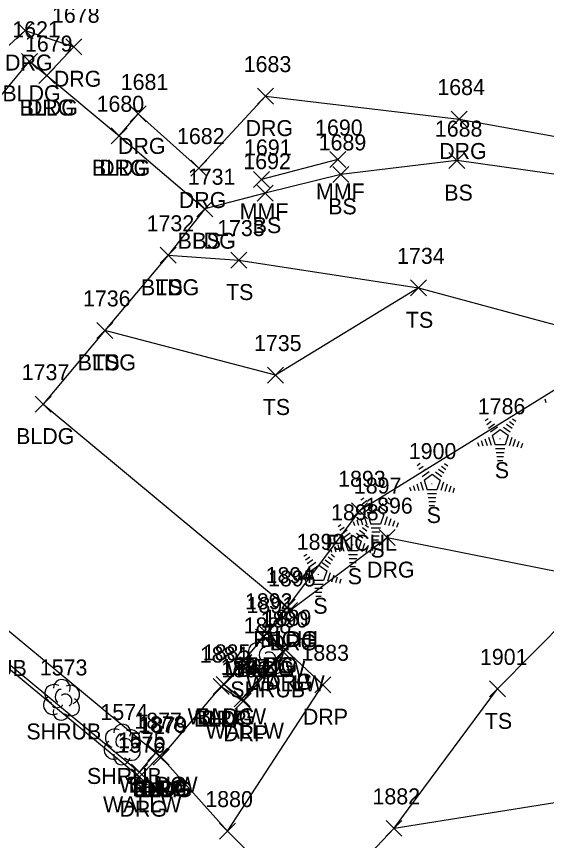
# Model space of a CAD drawing. Extents: x 1505656 to 1508446, y 700805 to 703031.
# Drawn here: x 1506456 to 1506522.3, y 702094.5 to 702197.6 of the extents above; entities that cross this region are included whole.
import ezdxf

# ---------------------------------------------------------------- set-up
doc = ezdxf.new("R2010")
doc.units = 0
for name, color, linetype in [('L_A', 7, 'Continuous'), ('L_I', 7, 'Continuous'), ('L_TIC', 7, 'Continuous'), ('LBC', 7, 'Continuous'), ('LDEFAULT', 7, 'Continuous'), ('LELB', 7, 'Continuous'), ('LFNC', 7, 'Continuous'), ('LSH', 7, 'Continuous'), ('LTC', 7, 'Continuous'), ('LW', 7, 'Continuous'), ('R_A', 7, 'Continuous'), ('R_I', 7, 'Continuous'), ('R_TIC', 7, 'Continuous'), ('RDG', 7, 'Continuous'), ('RDP', 7, 'Continuous')]:
    doc.layers.add(name, color=color, linetype=linetype)

msp = doc.modelspace()

# ---------------------------------------------------------------- linework, layer by layer
at = {"layer": 'L_TIC'}
for points in [[(1506456.68, 702190.96), (1506458.68, 702192.96)], [(1506458.68, 702190.96), (1506456.68, 702192.96)], [(1506458.85, 702189.18), (1506460.85, 702191.18)], [(1506460.85, 702189.18), (1506458.85, 702191.18)], [(1506467.89, 702181.65), (1506469.89, 702183.65)], [(1506469.89, 702181.65), (1506467.89, 702183.65)], [(1506495.22, 702178.68), (1506497.22, 702180.68)], [(1506497.22, 702178.68), (1506495.22, 702180.68)], [(1506510.11, 702178.54), (1506512.11, 702180.54)], [(1506512.11, 702178.54), (1506510.11, 702180.54)], [(1506495.59, 702176.82), (1506497.59, 702178.82)], [(1506497.59, 702176.82), (1506495.59, 702178.82)], [(1506485.67, 702176.19), (1506487.67, 702178.19)], [(1506487.67, 702176.19), (1506485.67, 702178.19)], [(1506486.15, 702174.47), (1506488.15, 702176.47)], [(1506488.15, 702174.47), (1506486.15, 702176.47)], [(1506478.6, 702172.52), (1506480.6, 702174.52)], [(1506480.6, 702172.52), (1506478.6, 702174.52)], [(1506478.6, 702172.52), (1506480.6, 702174.52)], [(1506480.6, 702172.52), (1506478.6, 702174.52)], [(1506474.02, 702166.7), (1506476.02, 702168.7)], [(1506476.02, 702166.7), (1506474.02, 702168.7)], [(1506474.02, 702166.7), (1506476.02, 702168.7)], [(1506476.02, 702166.7), (1506474.02, 702168.7)], [(1506482.84, 702166.1), (1506484.84, 702168.1)], [(1506484.84, 702166.1), (1506482.84, 702168.1)], [(1506505.34, 702162.63), (1506507.34, 702164.63)], [(1506507.34, 702162.63), (1506505.34, 702164.63)], [(1506505.34, 702162.63), (1506507.34, 702164.63)], [(1506507.34, 702162.63), (1506505.34, 702164.63)], [(1506466.11, 702157.3), (1506468.11, 702159.3)], [(1506468.11, 702157.3), (1506466.11, 702159.3)], [(1506466.11, 702157.3), (1506468.11, 702159.3)], [(1506468.11, 702157.3), (1506466.11, 702159.3)], [(1506487.44, 702151.72), (1506489.44, 702153.72)], [(1506489.44, 702151.72), (1506487.44, 702153.72)], [(1506458.39, 702148.08), (1506460.39, 702150.08)], [(1506460.39, 702148.08), (1506458.39, 702150.08)], [(1506497.96, 702134.74), (1506499.96, 702136.74)], [(1506499.96, 702134.74), (1506497.96, 702136.74)], [(1506488.89, 702122.69), (1506490.89, 702124.69)], [(1506490.89, 702122.69), (1506488.89, 702124.69)], [(1506488.89, 702122.69), (1506490.89, 702124.69)], [(1506490.89, 702122.69), (1506488.89, 702124.69)], [(1506488.89, 702122.69), (1506490.89, 702124.69)], [(1506490.89, 702122.69), (1506488.89, 702124.69)], [(1506485.94, 702118.95), (1506487.94, 702120.95)], [(1506487.94, 702118.95), (1506485.94, 702120.95)], [(1506485.94, 702118.95), (1506487.94, 702120.95)], [(1506487.94, 702118.95), (1506485.94, 702120.95)], [(1506486.3, 702119.42), (1506488.3, 702121.42)], [(1506488.3, 702119.42), (1506486.3, 702121.42)], [(1506488.36, 702117.14), (1506490.36, 702119.14)], [(1506490.36, 702117.14), (1506488.36, 702119.14)], [(1506480.66, 702112.75), (1506482.66, 702114.75)], [(1506482.66, 702112.75), (1506480.66, 702114.75)], [(1506481.03, 702113.03), (1506483.03, 702115.03)], [(1506483.03, 702113.03), (1506481.03, 702115.03)], [(1506481.03, 702113.03), (1506483.03, 702115.03)], [(1506483.03, 702113.03), (1506481.03, 702115.03)], [(1506515.21, 702112.46), (1506517.21, 702114.46)], [(1506517.21, 702112.46), (1506515.21, 702114.46)], [(1506483.27, 702111.22), (1506485.27, 702113.22)], [(1506485.27, 702111.22), (1506483.27, 702113.22)], [(1506472.47, 702104.48), (1506474.47, 702106.48)], [(1506474.47, 702104.48), (1506472.47, 702106.48)], [(1506472.47, 702104.48), (1506474.47, 702106.48)], [(1506474.47, 702104.48), (1506472.47, 702106.48)], [(1506472.94, 702104.04), (1506474.94, 702106.04)], [(1506474.94, 702104.04), (1506472.94, 702106.04)], [(1506473.14, 702103.91), (1506475.14, 702105.91)], [(1506475.14, 702103.91), (1506473.14, 702105.91)], [(1506470.44, 702102.04), (1506472.44, 702104.04)], [(1506472.44, 702102.04), (1506470.44, 702104.04)], [(1506502.26, 702095.02), (1506504.26, 702097.02)], [(1506504.26, 702095.02), (1506502.26, 702097.02)], [(1506502.26, 702095.02), (1506504.26, 702097.02)], [(1506504.26, 702095.02), (1506502.26, 702097.02)], [(1506481.44, 702094.68), (1506483.44, 702096.68)], [(1506483.44, 702094.68), (1506481.44, 702096.68)]]:
    msp.add_lwpolyline(points, dxfattribs=at)
at = {"layer": 'LBC'}
for points in [[(1506431.32, 702140.3), (1506428.82, 702142.37), (1506428.58, 702142.57), (1506422.28, 702147.82), (1506421.54, 702148.47), (1506426.18, 702153.99), (1506442.73, 702173.88), (1506444.67, 702176.23), (1506446.52, 702178.57), (1506457.68, 702191.96), (1506459.85, 702190.18), (1506468.89, 702182.65), (1506479.6, 702173.52), (1506475.02, 702167.7), (1506467.11, 702158.3), (1506459.39, 702149.08), (1506489.89, 702123.69)], [(1506431.32, 702140.3), (1506431.49, 702140.2), (1506431.75, 702139.95), (1506433.84, 702138.25), (1506443.36, 702130.41), (1506473.47, 702105.48), (1506473.94, 702105.04), (1506474.14, 702104.91), (1506481.66, 702113.75), (1506482.03, 702114.03), (1506486.94, 702119.95), (1506487.3, 702120.42), (1506489.89, 702123.69)]]:
    msp.add_lwpolyline(points, dxfattribs=at)
at = {"layer": 'LDEFAULT'}
msp.add_lwpolyline([(1506496.22, 702179.68), (1506486.67, 702177.19)], dxfattribs=at)
at = {"layer": 'LELB'}
for points in [[(1506556.29, 702175.85), (1506534.5, 702176.25), (1506511.11, 702179.54), (1506496.59, 702177.82), (1506487.15, 702175.47), (1506479.6, 702173.52)], [(1506475.02, 702167.7), (1506483.84, 702167.1), (1506506.34, 702163.63), (1506532.55, 702156.53), (1506551.97, 702153.36), (1506567.46, 702151.53), (1506560.53, 702144.33), (1506548.31, 702144.47), (1506545.56, 702127.59), (1506538.1, 702119.12)], [(1506506.34, 702163.63), (1506488.44, 702152.72), (1506467.11, 702158.3)], [(1506482.44, 702095.68), (1506492.98, 702085.16), (1506503.26, 702096.02), (1506516.21, 702113.46), (1506529.58, 702126.97)], [(1506503.26, 702096.02), (1506531.48, 702100.54), (1506543.4, 702101.89)]]:
    msp.add_lwpolyline(points, dxfattribs=at)
at = {"layer": 'LFNC'}
msp.add_lwpolyline([(1506582.69, 702187.17), (1506560.83, 702173.24), (1506532.55, 702156.53), (1506498.96, 702135.74), (1506489.89, 702123.69)], dxfattribs=at)
at = {"layer": 'LSH'}
for p, q in [((1506487.15, 702117.4), (1506487.15, 702117.4)), ((1506487.15, 702117.4), (1506487.15, 702117.4)), ((1506461.65, 702112.14), (1506461.65, 702112.14)), ((1506461.65, 702112.14), (1506461.65, 702112.14)), ((1506469.23, 702106.57), (1506469.23, 702106.57)), ((1506469.23, 702106.57), (1506469.23, 702106.57))]:
    msp.add_line(p, q, dxfattribs=at)
for centre in [(1506487.2, 702118.84), (1506461.7, 702113.58), (1506469.28, 702108)]:
    msp.add_arc(centre, 1.05, 335.5272, 180.9563, dxfattribs=at)
for centre, major_axis, ratio, start_param, end_param in [((1506486.36, 702118.07), (1.21, -0.51), 0.895232, 1.570796, 4.712389), ((1506486.94, 702117.86), (-0.208, -0.792), 0.645439, 3.141593, 6.283185), ((1506488.19, 702117.99), (-1.14, -0.48), 0.949671, 1.570796, 4.712389), ((1506486.07, 702116.69), (0.58, -1.04), 0.959034, 3.141593, 6.283185), ((1506487.65, 702117.24), (-0.5, 0.667), 0.989748, 3.141593, 6.283185), ((1506488.15, 702116.57), (-1.09, 0.79), 0.841452, 1.570796, 4.712389), ((1506486.69, 702116.65), (-0.625, -0.083), 0.423636, 0, 3.141593), ((1506487.15, 702115.9), (0.26, 1.06), 0.942809, 1.570796, 4.712389), ((1506460.86, 702112.81), (1.21, -0.51), 0.895232, 1.570796, 4.712389), ((1506461.44, 702112.6), (-0.208, -0.792), 0.645439, 3.141593, 6.283185), ((1506462.69, 702112.73), (-1.14, -0.48), 0.949671, 1.570796, 4.712389), ((1506460.57, 702111.43), (0.58, -1.04), 0.959034, 3.141593, 6.283185), ((1506462.15, 702111.98), (-0.5, 0.667), 0.989748, 3.141593, 6.283185), ((1506461.19, 702111.39), (-0.625, -0.083), 0.423636, 0, 3.141593), ((1506462.65, 702111.31), (-1.09, 0.79), 0.841452, 1.570796, 4.712389), ((1506461.65, 702110.64), (0.26, 1.06), 0.942809, 1.570796, 4.712389), ((1506468.44, 702107.24), (1.21, -0.51), 0.895232, 1.570796, 4.712389), ((1506470.27, 702107.15), (-1.14, -0.48), 0.949671, 1.570796, 4.712389), ((1506469.02, 702107.03), (-0.208, -0.792), 0.645439, 3.141593, 6.283185), ((1506469.73, 702106.4), (-0.5, 0.667), 0.989748, 3.141593, 6.283185), ((1506468.15, 702105.86), (0.58, -1.04), 0.959034, 3.141593, 6.283185), ((1506470.23, 702105.74), (-1.09, 0.79), 0.841452, 1.570796, 4.712389), ((1506469.23, 702105.07), (0.26, 1.06), 0.942809, 1.570796, 4.712389), ((1506468.77, 702105.82), (-0.625, -0.083), 0.423636, 0, 3.141593)]:
    msp.add_ellipse(centre, major_axis=major_axis, ratio=ratio, start_param=start_param, end_param=end_param, dxfattribs=at)
at = {"layer": 'LTC'}
for p, q in [((1506522.12, 702149.74), (1506522.27, 702149.27)), ((1506514.68, 702147.02), (1506515.04, 702147.28)), ((1506514.89, 702146.55), (1506515.42, 702146.94)), ((1506515.1, 702146.09), (1506515.81, 702146.6)), ((1506517.34, 702146.56), (1506518.02, 702146.07)), ((1506517.71, 702146.91), (1506518.26, 702146.51)), ((1506518.08, 702147.26), (1506518.5, 702146.96)), ((1506515.31, 702145.62), (1506516.19, 702146.26)), ((1506515.54, 702145.17), (1506516.55, 702145.9)), ((1506516.55, 702145.9), (1506517.55, 702145.18)), ((1506516.97, 702146.22), (1506517.78, 702145.63)), ((1506513.72, 702144.3), (1506513.87, 702143.83)), ((1506514.17, 702144.52), (1506514.38, 702143.86)), ((1506514.63, 702144.73), (1506514.9, 702143.9)), ((1506515.08, 702144.95), (1506515.41, 702143.93)), ((1506515.54, 702145.17), (1506515.92, 702143.97)), ((1506517.55, 702145.18), (1506517.15, 702143.97)), ((1506517.98, 702144.91), (1506517.65, 702143.87)), ((1506518.43, 702144.66), (1506518.14, 702143.77)), ((1506518.87, 702144.41), (1506518.64, 702143.68)), ((1506517.15, 702143.97), (1506515.92, 702143.97)), ((1506517.12, 702143.47), (1506515.97, 702143.47)), ((1506519.32, 702144.16), (1506519.13, 702143.58)), ((1506517.03, 702142.97), (1506516.04, 702142.97)), ((1506516.95, 702142.47), (1506516.12, 702142.47)), ((1506506.16, 702141.42), (1506506.52, 702141.68)), ((1506506.37, 702140.95), (1506506.9, 702141.34)), ((1506509.19, 702141.31), (1506509.74, 702140.91)), ((1506509.56, 702141.66), (1506509.98, 702141.35)), ((1506516.86, 702141.97), (1506516.19, 702141.97)), ((1506506.58, 702140.49), (1506507.28, 702141)), ((1506506.79, 702140.02), (1506507.67, 702140.66)), ((1506507.02, 702139.57), (1506508.03, 702140.3)), ((1506508.03, 702140.3), (1506509.02, 702139.58)), ((1506508.45, 702140.61), (1506509.26, 702140.02)), ((1506508.82, 702140.96), (1506509.5, 702140.47)), ((1506506.11, 702139.13), (1506506.38, 702138.29)), ((1506506.56, 702139.35), (1506506.89, 702138.33)), ((1506507.02, 702139.57), (1506507.4, 702138.37)), ((1506509.02, 702139.58), (1506508.63, 702138.37)), ((1506509.46, 702139.3), (1506509.12, 702138.26)), ((1506505.19, 702138.7), (1506505.35, 702138.23)), ((1506505.65, 702138.91), (1506505.86, 702138.26)), ((1506508.63, 702138.37), (1506507.4, 702138.37)), ((1506509.91, 702139.05), (1506509.62, 702138.17)), ((1506510.35, 702138.8), (1506510.11, 702138.07)), ((1506510.79, 702138.55), (1506510.61, 702137.98)), ((1506499.12, 702137.1), (1506499.48, 702137.36)), ((1506502.52, 702137.34), (1506502.94, 702137.04)), ((1506508.59, 702137.87), (1506507.45, 702137.87)), ((1506508.51, 702137.37), (1506507.52, 702137.37)), ((1506499.33, 702136.63), (1506499.86, 702137.02)), ((1506499.54, 702136.17), (1506500.25, 702136.68)), ((1506499.75, 702135.7), (1506500.63, 702136.34)), ((1506501.41, 702136.3), (1506502.22, 702135.71)), ((1506501.78, 702136.64), (1506502.46, 702136.15)), ((1506502.15, 702136.99), (1506502.7, 702136.59)), ((1506508.43, 702136.87), (1506507.6, 702136.87)), ((1506508.34, 702136.37), (1506507.67, 702136.37)), ((1506499.52, 702135.03), (1506499.85, 702134.01)), ((1506499.98, 702135.25), (1506500.99, 702135.98)), ((1506499.98, 702135.25), (1506500.36, 702134.05)), ((1506500.99, 702135.98), (1506501.99, 702135.26)), ((1506501.99, 702135.26), (1506501.59, 702134.05)), ((1506496.27, 702133.76), (1506496.63, 702134.02)), ((1506498.16, 702134.38), (1506498.31, 702133.91)), ((1506498.61, 702134.6), (1506498.82, 702133.94)), ((1506499.07, 702134.81), (1506499.34, 702133.98)), ((1506499.67, 702134), (1506500.09, 702133.7)), ((1506501.59, 702134.05), (1506500.36, 702134.05)), ((1506502.42, 702134.99), (1506502.09, 702133.95)), ((1506502.87, 702134.74), (1506502.58, 702133.85)), ((1506503.31, 702134.49), (1506503.08, 702133.76)), ((1506503.76, 702134.24), (1506503.57, 702133.66)), ((1506496.48, 702133.3), (1506497.01, 702133.68)), ((1506496.69, 702132.83), (1506497.4, 702133.34)), ((1506496.9, 702132.36), (1506497.78, 702133)), ((1506498.56, 702132.96), (1506499.37, 702132.37)), ((1506498.93, 702133.3), (1506499.61, 702132.81)), ((1506499.3, 702133.65), (1506499.85, 702133.25)), ((1506501.56, 702133.55), (1506500.41, 702133.55)), ((1506501.47, 702133.05), (1506500.48, 702133.05)), ((1506497.13, 702131.91), (1506498.14, 702132.64)), ((1506497.13, 702131.91), (1506497.52, 702130.72)), ((1506498.14, 702132.64), (1506499.14, 702131.92)), ((1506499.14, 702131.92), (1506498.75, 702130.72)), ((1506501.39, 702132.55), (1506500.56, 702132.55)), ((1506501.3, 702132.05), (1506500.63, 702132.05)), ((1506495.31, 702131.04), (1506495.46, 702130.57)), ((1506495.76, 702131.26), (1506495.97, 702130.61)), ((1506496.22, 702131.47), (1506496.49, 702130.64)), ((1506496.67, 702131.69), (1506497, 702130.67)), ((1506499.57, 702131.65), (1506499.24, 702130.61)), ((1506500.02, 702131.4), (1506499.73, 702130.51)), ((1506500.46, 702131.15), (1506500.23, 702130.42)), ((1506500.91, 702130.9), (1506500.72, 702130.32)), ((1506491.98, 702130.07), (1506492.34, 702130.33)), ((1506492.19, 702129.6), (1506492.72, 702129.99)), ((1506495.01, 702129.96), (1506495.56, 702129.56)), ((1506495.38, 702130.31), (1506495.8, 702130)), ((1506498.75, 702130.72), (1506497.52, 702130.72)), ((1506498.71, 702130.22), (1506497.56, 702130.22)), ((1506492.4, 702129.14), (1506493.11, 702129.65)), ((1506492.61, 702128.67), (1506493.49, 702129.31)), ((1506492.84, 702128.22), (1506493.85, 702128.95)), ((1506493.85, 702128.95), (1506494.85, 702128.23)), ((1506494.27, 702129.26), (1506495.08, 702128.68)), ((1506494.64, 702129.61), (1506495.32, 702129.12)), ((1506498.62, 702129.72), (1506497.64, 702129.72)), ((1506498.54, 702129.22), (1506497.71, 702129.22)), ((1506492.38, 702128), (1506492.71, 702126.98)), ((1506492.84, 702128.22), (1506493.22, 702127.02)), ((1506494.85, 702128.23), (1506494.46, 702127.02)), ((1506495.28, 702127.96), (1506494.95, 702126.92)), ((1506498.46, 702128.72), (1506497.78, 702128.72)), ((1506491.02, 702127.35), (1506491.17, 702126.88)), ((1506491.47, 702127.56), (1506491.68, 702126.91)), ((1506491.93, 702127.78), (1506492.2, 702126.95)), ((1506494.46, 702127.02), (1506493.22, 702127.02)), ((1506495.73, 702127.7), (1506495.44, 702126.82)), ((1506496.17, 702127.45), (1506495.94, 702126.73)), ((1506496.62, 702127.2), (1506496.43, 702126.63)), ((1506494.42, 702126.52), (1506493.27, 702126.52)), ((1506494.33, 702126.02), (1506493.34, 702126.02)), ((1506494.25, 702125.52), (1506493.42, 702125.52)), ((1506494.17, 702125.02), (1506493.49, 702125.02))]:
    msp.add_line(p, q, dxfattribs=at)
at = {"layer": 'LW'}
for points in [[(1506441.36, 702127.95), (1506471.44, 702103.04), (1506473.47, 702105.48)], [(1506482.03, 702114.03), (1506484.27, 702112.22), (1506489.36, 702118.14), (1506486.94, 702119.95)]]:
    msp.add_lwpolyline(points, dxfattribs=at)
at = {"layer": 'R_TIC'}
for points in [[(1506456.12, 702194.81), (1506458.12, 702196.81)], [(1506458.12, 702194.81), (1506456.12, 702196.81)], [(1506462.22, 702192.78), (1506464.22, 702194.78)], [(1506464.22, 702192.78), (1506462.22, 702194.78)], [(1506458.85, 702189.18), (1506460.85, 702191.18)], [(1506460.85, 702189.18), (1506458.85, 702191.18)], [(1506486.2, 702186.61), (1506488.2, 702188.61)], [(1506488.2, 702186.61), (1506486.2, 702188.61)], [(1506470.26, 702184.38), (1506472.26, 702186.38)], [(1506472.26, 702184.38), (1506470.26, 702186.38)], [(1506510.43, 702183.74), (1506512.43, 702185.74)], [(1506512.43, 702183.74), (1506510.43, 702185.74)], [(1506467.89, 702181.65), (1506469.89, 702183.65)], [(1506469.89, 702181.65), (1506467.89, 702183.65)], [(1506477.86, 702177.61), (1506479.86, 702179.61)], [(1506479.86, 702177.61), (1506477.86, 702179.61)], [(1506501.41, 702131.38), (1506503.41, 702133.38)], [(1506503.41, 702131.38), (1506501.41, 702133.38)], [(1506489.21, 702122.28), (1506491.21, 702124.28)], [(1506491.21, 702122.28), (1506489.21, 702124.28)], [(1506486.3, 702119.42), (1506488.3, 702121.42)], [(1506488.3, 702119.42), (1506486.3, 702121.42)], [(1506488.67, 702117.36), (1506490.67, 702119.36)], [(1506490.67, 702117.36), (1506488.67, 702119.36)], [(1506488.67, 702117.36), (1506490.67, 702119.36)], [(1506490.67, 702117.36), (1506488.67, 702119.36)], [(1506488.67, 702117.36), (1506490.67, 702119.36)], [(1506490.67, 702117.36), (1506488.67, 702119.36)], [(1506480.66, 702112.75), (1506482.66, 702114.75)], [(1506482.66, 702112.75), (1506480.66, 702114.75)], [(1506493.37, 702112.98), (1506495.37, 702114.98)], [(1506495.37, 702112.98), (1506493.37, 702114.98)], [(1506483.4, 702110.91), (1506485.4, 702112.91)], [(1506485.4, 702110.91), (1506483.4, 702112.91)], [(1506472.94, 702104.04), (1506474.94, 702106.04)], [(1506474.94, 702104.04), (1506472.94, 702106.04)], [(1506473.14, 702103.91), (1506475.14, 702105.91)], [(1506475.14, 702103.91), (1506473.14, 702105.91)], [(1506470.44, 702101.48), (1506472.44, 702103.48)], [(1506472.44, 702101.48), (1506470.44, 702103.48)], [(1506481.44, 702094.68), (1506483.44, 702096.68)], [(1506483.44, 702094.68), (1506481.44, 702096.68)]]:
    msp.add_lwpolyline(points, dxfattribs=at)
at = {"layer": 'RDG'}
for points in [[(1506440.23, 702122.62), (1506438.37, 702119.59), (1506428.89, 702125.1), (1506422.09, 702129.95), (1506414.04, 702139.16), (1506411.4, 702143.83), (1506419.54, 702155.3), (1506426.52, 702163.66), (1506440.11, 702180.3), (1506457.12, 702195.81), (1506463.22, 702193.78), (1506459.85, 702190.18)], [(1506468.89, 702182.65), (1506471.26, 702185.38), (1506478.86, 702178.61), (1506487.2, 702187.61), (1506511.43, 702184.74), (1506533.93, 702180.68), (1506556.29, 702175.85), (1506559.13, 702175.63), (1506572.31, 702185.07), (1506583.08, 702190.25), (1506588.35, 702178.62), (1506590.83, 702170.06), (1506593.6, 702157.76), (1506589.22, 702146.92), (1506589.02, 702140.73)], [(1506489.67, 702118.36), (1506487.3, 702120.42), (1506490.21, 702123.28), (1506502.41, 702132.38), (1506529.58, 702126.97), (1506538.1, 702119.12), (1506546.22, 702113.13), (1506555.15, 702112.06)], [(1506443.05, 702125.97), (1506471.44, 702102.48), (1506473.94, 702105.04)]]:
    msp.add_lwpolyline(points, dxfattribs=at)
at = {"layer": 'RDP'}
for points in [[(1506474.14, 702104.91), (1506482.44, 702095.68), (1506494.37, 702113.98), (1506489.67, 702118.36)], [(1506481.66, 702113.75), (1506484.4, 702111.91), (1506489.67, 702118.36)]]:
    msp.add_lwpolyline(points, dxfattribs=at)

# ---------------------------------------------------------------- texts
at = {"layer": 'L_A'}
for s, p in [('BLDG', (1506454.28, 702186.96)), ('BLDG', (1506456.44, 702185.18)), ('BLDG', (1506465.48, 702177.65)), ('MMF', (1506493.5, 702174.68)), ('BS', (1506509.55, 702174.54)), ('MMF', (1506483.96, 702172.19)), ('BS', (1506495.03, 702172.82)), ('BS', (1506485.59, 702170.47)), ('BLDG', (1506476.19, 702168.52)), ('BS', (1506478.04, 702168.52)), ('BLDG', (1506471.61, 702162.7)), ('TS', (1506473.43, 702162.7)), ('TS', (1506482.25, 702162.1)), ('TS', (1506504.75, 702158.63)), ('TS', (1506504.75, 702158.63)), ('BLDG', (1506463.7, 702153.3)), ('TS', (1506465.52, 702153.3)), ('TS', (1506486.85, 702147.72)), ('BLDG', (1506455.99, 702144.08)), ('S', (1506515.87, 702139.81)), ('S', (1506507.35, 702134.21)), ('FNCHL', (1506494.71, 702130.74)), ('S', (1506500.31, 702129.89)), ('S', (1506497.47, 702126.55)), ('S', (1506493.17, 702122.86)), ('FNCHL', (1506485.64, 702118.69)), ('BLDG', (1506486.48, 702118.69)), ('BLDG', (1506486.48, 702118.69)), ('SHRUB', (1506447.97, 702115.08)), ('WALLW', (1506482.36, 702114.95)), ('BLDG', (1506483.53, 702114.95)), ('BLDG', (1506483.89, 702115.42)), ('SHRUB', (1506482.78, 702112.4)), ('WALLW', (1506484.78, 702113.14)), ('WALLW', (1506477.45, 702109.03)), ('BLDG', (1506478.25, 702108.75)), ('BLDG', (1506478.62, 702109.03)), ('TS', (1506514.62, 702108.46)), ('SHRUB', (1506457.28, 702107.14)), ('WALLW', (1506479.69, 702107.22)), ('SHRUB', (1506464.86, 702101.57)), ('WALLW', (1506468.89, 702100.48)), ('BLDG', (1506470.06, 702100.48)), ('BLDG', (1506470.53, 702100.04)), ('BLDG', (1506470.74, 702099.91)), ('WALLW', (1506466.86, 702098.04))]:
    msp.add_text(s, height=2, dxfattribs=at).set_placement(p)
at = {"layer": 'L_I'}
for s, p in [('1621', (1506455.51, 702194.96)), ('1679', (1506457.1, 702193.18)), ('1680', (1506466.06, 702185.65)), ('1690', (1506493.39, 702182.68)), ('1688', (1506508.37, 702182.54)), ('1689', (1506493.84, 702180.82)), ('1691', (1506484.5, 702180.19)), ('1692', (1506484.41, 702178.47)), ('1731', (1506477.47, 702176.52)), ('1731', (1506477.47, 702176.52)), ('1732', (1506472.32, 702170.7)), ('1732', (1506472.32, 702170.7)), ('1733', (1506481.14, 702170.1)), ('1734', (1506503.65, 702166.63)), ('1734', (1506503.65, 702166.63)), ('1736', (1506464.36, 702161.3)), ('1736', (1506464.36, 702161.3)), ('1735', (1506485.75, 702155.72)), ('1737', (1506456.7, 702152.08)), ('1786', (1506513.74, 702147.81)), ('1900', (1506505.11, 702142.21)), ('1893', (1506496.27, 702138.74)), ('1897', (1506498.24, 702137.89)), ('1898', (1506495.39, 702134.55)), ('1899', (1506491.09, 702130.86)), ('1894', (1506487.2, 702126.69)), ('1894', (1506487.2, 702126.69)), ('1894', (1506487.2, 702126.69)), ('1892', (1506484.61, 702123.42)), ('1891', (1506484.81, 702122.95)), ('1891', (1506484.81, 702122.95)), ('1890', (1506486.58, 702121.14)), ('1888', (1506484.46, 702120.4)), ('1884', (1506478.97, 702116.75)), ('1885', (1506479.34, 702117.03)), ('1885', (1506479.34, 702117.03)), ('1901', (1506514.01, 702116.46)), ('1573', (1506458.96, 702115.14)), ('1887', (1506481.58, 702115.22)), ('1574', (1506466.54, 702109.57)), ('1877', (1506470.78, 702108.48)), ('1877', (1506470.78, 702108.48)), ('1878', (1506471.25, 702108.04)), ('1879', (1506471.44, 702107.91)), ('1575', (1506468.75, 702106.04)), ('1882', (1506500.57, 702099.02)), ('1882', (1506500.57, 702099.02)), ('1880', (1506479.66, 702098.68))]:
    msp.add_text(s, height=2, dxfattribs=at).set_placement(p)
at = {"layer": 'LTC'}
for p in [(1506516.43, 702144.92), (1506507.91, 702139.31), (1506500.87, 702135), (1506498.02, 702131.66), (1506493.73, 702127.96)]:
    msp.add_text('.', height=1.04, rotation=270, dxfattribs=at).set_placement(p)
at = {"layer": 'R_A'}
for s, p in [('DRG', (1506454.61, 702190.81)), ('DRG', (1506460.71, 702188.78)), ('DRG', (1506457.34, 702185.18)), ('DRG', (1506484.69, 702182.61)), ('DRG', (1506468.74, 702180.38)), ('DRG', (1506508.91, 702179.74)), ('DRG', (1506466.38, 702177.65)), ('DRG', (1506476.35, 702173.61)), ('DRG', (1506499.89, 702127.38)), ('DRG', (1506487.69, 702118.28)), ('DRG', (1506484.79, 702115.42)), ('DRG', (1506487.16, 702113.36)), ('DRP', (1506487.16, 702113.36)), ('DRP', (1506487.16, 702113.36)), ('DRP', (1506479.15, 702108.75)), ('DRP', (1506491.86, 702108.98)), ('DRP', (1506481.89, 702106.91)), ('DRG', (1506471.43, 702100.04)), ('DRP', (1506471.63, 702099.91)), ('DRG', (1506468.93, 702097.48))]:
    msp.add_text(s, height=2, dxfattribs=at).set_placement(p)
at = {"layer": 'R_I'}
for s, p in [('1678', (1506460.48, 702196.78)), ('1679', (1506457.1, 702193.18)), ('1683', (1506484.46, 702190.61)), ('1681', (1506469.08, 702188.38)), ('1684', (1506508.68, 702187.74)), ('1680', (1506466.06, 702185.65)), ('1682', (1506476.12, 702181.61)), ('1896', (1506499.66, 702135.38)), ('1895', (1506487.51, 702126.28)), ('1892', (1506484.61, 702123.42)), ('1889', (1506486.97, 702121.36)), ('1889', (1506486.97, 702121.36)), ('1889', (1506486.97, 702121.36)), ('1884', (1506478.97, 702116.75)), ('1883', (1506491.68, 702116.98)), ('1886', (1506481.66, 702114.91)), ('1878', (1506471.25, 702108.04)), ('1879', (1506471.44, 702107.91)), ('1576', (1506468.69, 702105.48)), ('1880', (1506479.66, 702098.68))]:
    msp.add_text(s, height=2, dxfattribs=at).set_placement(p)

doc.saveas('drawing.dxf')
